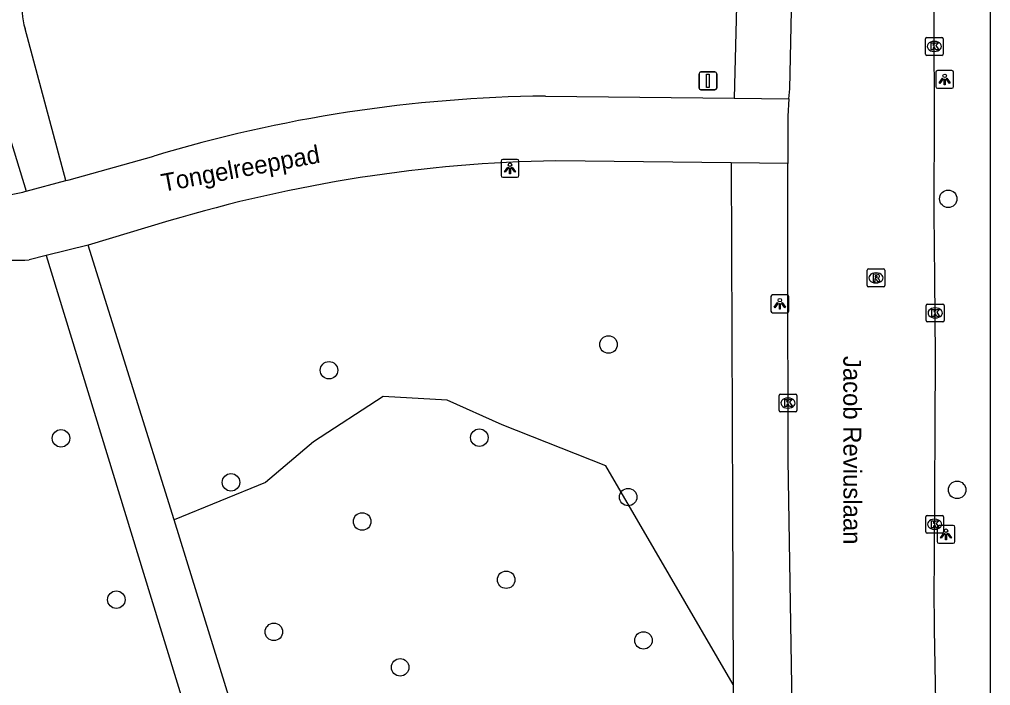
# Model space of a CAD drawing. Extents: x 161258 to 161838, y 380836 to 381727.
# Drawn here: x 161509.1 to 161563.5, y 381391.3 to 381428.6 of the extents above; entities that cross this region are included whole.
import ezdxf

# ---------------------------------------------------------------- set-up
doc = ezdxf.new("R2010")
doc.units = 0
for name, color, linetype in [('IMGEO_Boom', 7, 'Continuous'), ('IMGEO_Groenvoorziening', 7, 'Continuous'), ('IMGEO_Kolk', 7, 'Continuous'), ('IMGEO_Lichtpunt', 7, 'Continuous'), ('IMGEO_Openbare_ruimte_label', 7, 'Continuous'), ('IMGEO_Rijbaan_lokaal_open', 7, 'Continuous'), ('IMGEO_Rioolput', 7, 'Continuous'), ('IMGEO_Verkeersbordpaal', 7, 'Continuous'), ('IMGEO_Voetpad_gesloten', 7, 'Continuous'), ('IMGEO_Voetpad_open', 7, 'Continuous')]:
    doc.layers.add(name, color=color, linetype=linetype)

msp = doc.modelspace()

# ---------------------------------------------------------------- linework, layer by layer
at = {"layer": 'IMGEO_Boom'}
for centre in [(161561.096, 381418.55), (161542.087, 381410.394), (161526.449, 381408.954), (161511.451, 381405.145), (161534.858, 381405.182), (161520.962, 381402.678), (161561.594, 381402.259), (161543.184, 381401.855), (161528.303, 381400.488), (161536.36, 381397.226), (161514.549, 381396.111), (161523.363, 381394.311), (161544.042, 381393.831), (161530.427, 381392.322)]:
    msp.add_circle(centre, 0.489, dxfattribs=at)
at = {"layer": 'IMGEO_Groenvoorziening'}
msp.add_lwpolyline([(161549.07, 381391.36), (161541.941, 381403.598), (161536.143, 381405.89), (161533.051, 381407.274), (161529.484, 381407.48), (161525.575, 381404.942), (161522.9, 381402.678), (161517.776, 381400.586)], dxfattribs=at)
at = {"layer": 'IMGEO_Kolk'}
for p, q in [((161559.816, 381426.654), (161559.816, 381427.506)), ((161559.891, 381427.58), (161560.743, 381427.58)), ((161560.304, 381427.36), (161560.329, 381427.36)), ((161560.817, 381427.506), (161560.817, 381426.654)), ((161560.743, 381426.58), (161559.891, 381426.58)), ((161560.327, 381426.8), (161560.302, 381426.8)), ((161559.865, 381411.734), (161559.865, 381412.586)), ((161559.94, 381412.66), (161560.792, 381412.66)), ((161560.353, 381412.44), (161560.378, 381412.44)), ((161560.866, 381412.586), (161560.866, 381411.734)), ((161560.376, 381411.88), (161560.351, 381411.88)), ((161560.792, 381411.66), (161559.94, 381411.66)), ((161551.629, 381406.693), (161551.629, 381407.545)), ((161551.704, 381407.619), (161552.556, 381407.619)), ((161552.63, 381407.545), (161552.63, 381406.693)), ((161552.117, 381407.399), (161552.142, 381407.399)), ((161552.556, 381406.619), (161551.704, 381406.619)), ((161552.14, 381406.839), (161552.115, 381406.839)), ((161559.836, 381399.904), (161559.836, 381400.756)), ((161559.911, 381400.83), (161560.763, 381400.83)), ((161560.324, 381400.61), (161560.349, 381400.61)), ((161560.837, 381400.756), (161560.837, 381399.904)), ((161560.347, 381400.05), (161560.322, 381400.05)), ((161560.763, 381399.83), (161559.911, 381399.83))]:
    msp.add_line(p, q, dxfattribs=at)
for points in [[(161559.816, 381426.654), (161559.816, 381427.506)], [(161559.891, 381427.58), (161560.743, 381427.58)], [(161560.137, 381427.28), (161560.26, 381427.28), (161560.26, 381427.129), (161560.39, 381427.28), (161560.554, 381427.28), (161560.408, 381427.129), (161560.561, 381426.88), (161560.409, 381426.88), (161560.324, 381427.044), (161560.26, 381426.977), (161560.26, 381426.88), (161560.137, 381426.88), (161560.137, 381427.28)], [(161560.817, 381427.506), (161560.817, 381426.654)], [(161560.743, 381426.58), (161559.891, 381426.58)], [(161559.865, 381411.734), (161559.865, 381412.586)], [(161559.94, 381412.66), (161560.792, 381412.66)], [(161560.866, 381412.586), (161560.866, 381411.734)], [(161560.186, 381412.36), (161560.309, 381412.36), (161560.309, 381412.209), (161560.439, 381412.36), (161560.603, 381412.36), (161560.457, 381412.209), (161560.61, 381411.96), (161560.458, 381411.96), (161560.373, 381412.124), (161560.309, 381412.057), (161560.309, 381411.96), (161560.186, 381411.96), (161560.186, 381412.36)], [(161560.792, 381411.66), (161559.94, 381411.66)], [(161551.629, 381406.693), (161551.629, 381407.545)], [(161551.704, 381407.619), (161552.556, 381407.619)], [(161552.63, 381407.545), (161552.63, 381406.693)], [(161551.95, 381407.319), (161552.073, 381407.319), (161552.073, 381407.168), (161552.203, 381407.319), (161552.367, 381407.319), (161552.221, 381407.168), (161552.374, 381406.919), (161552.222, 381406.919), (161552.137, 381407.083), (161552.073, 381407.016), (161552.073, 381406.919), (161551.95, 381406.919), (161551.95, 381407.319)], [(161552.556, 381406.619), (161551.704, 381406.619)], [(161559.836, 381399.904), (161559.836, 381400.756)], [(161559.911, 381400.83), (161560.763, 381400.83)], [(161560.157, 381400.53), (161560.28, 381400.53), (161560.28, 381400.379), (161560.41, 381400.53), (161560.574, 381400.53), (161560.428, 381400.379), (161560.581, 381400.13), (161560.429, 381400.13), (161560.344, 381400.294), (161560.28, 381400.227), (161560.28, 381400.13), (161560.157, 381400.13), (161560.157, 381400.53)], [(161560.837, 381400.756), (161560.837, 381399.904)], [(161560.763, 381399.83), (161559.911, 381399.83)]]:
    msp.add_lwpolyline(points, dxfattribs=at)
for centre, start, end in [((161559.893, 381427.504), 91.552, 178.448), ((161559.893, 381427.504), 91.552, 178.448), ((161560.741, 381427.504), 1.552, 88.448), ((161560.741, 381427.504), 1.552, 88.448), ((161559.893, 381426.656), 181.552, 268.448), ((161559.893, 381426.656), 181.552, 268.448), ((161560.741, 381426.656), 271.552, 358.448), ((161560.741, 381426.656), 271.552, 358.448), ((161559.942, 381412.584), 91.552, 178.448), ((161559.942, 381412.584), 91.552, 178.448), ((161560.79, 381412.584), 1.552, 88.448), ((161560.79, 381412.584), 1.552, 88.448), ((161559.942, 381411.736), 181.552, 268.448), ((161559.942, 381411.736), 181.552, 268.448), ((161560.79, 381411.736), 271.552, 358.448), ((161560.79, 381411.736), 271.552, 358.448), ((161551.706, 381407.543), 91.552, 178.448), ((161551.706, 381407.543), 91.552, 178.448), ((161552.554, 381407.543), 1.552, 88.448), ((161552.554, 381407.543), 1.552, 88.448), ((161551.706, 381406.695), 181.552, 268.448), ((161551.706, 381406.695), 181.552, 268.448), ((161552.554, 381406.695), 271.552, 358.448), ((161552.554, 381406.695), 271.552, 358.448), ((161559.913, 381400.754), 91.552, 178.448), ((161559.913, 381400.754), 91.552, 178.448), ((161560.761, 381400.754), 1.552, 88.448), ((161560.761, 381400.754), 1.552, 88.448), ((161559.913, 381399.906), 181.552, 268.448), ((161559.913, 381399.906), 181.552, 268.448), ((161560.761, 381399.906), 271.552, 358.448), ((161560.761, 381399.906), 271.552, 358.448)]:
    msp.add_arc(centre, 0.0765, start, end, dxfattribs=at)
for centre, major_axis, ratio, start_param, end_param in [((161560.303, 381427.08), (-0.387, 0.002), 0.722429, 4.712389, 7.853982), ((161560.328, 381427.08), (-0.39, 0.002), 0.717154, 1.570796, 4.712389), ((161560.352, 381412.16), (-0.387, 0.002), 0.722429, 4.712389, 7.853982), ((161560.377, 381412.16), (-0.39, 0.002), 0.717154, 1.570796, 4.712389), ((161552.116, 381407.119), (-0.387, 0.002), 0.722429, 4.712389, 7.853982), ((161552.141, 381407.119), (-0.39, 0.002), 0.717154, 1.570796, 4.712389), ((161560.323, 381400.33), (-0.387, 0.002), 0.722429, 4.712389, 7.853982), ((161560.348, 381400.33), (-0.39, 0.002), 0.717154, 1.570796, 4.712389)]:
    msp.add_ellipse(centre, major_axis=major_axis, ratio=ratio, start_param=start_param, end_param=end_param, dxfattribs=at)
at = {"layer": 'IMGEO_Lichtpunt'}
for p, q in [((161560.398, 381425.636), (161560.398, 381424.829)), ((161560.398, 381425.636), (161560.398, 381424.829)), ((161561.3, 381425.731), (161560.492, 381425.731)), ((161561.3, 381425.731), (161560.492, 381425.731)), ((161561.394, 381424.829), (161561.394, 381425.636)), ((161561.394, 381424.829), (161561.394, 381425.636)), ((161560.492, 381424.735), (161561.3, 381424.735)), ((161560.492, 381424.735), (161561.3, 381424.735)), ((161536.077, 381420.66), (161536.077, 381419.853)), ((161536.077, 381420.66), (161536.077, 381419.853)), ((161536.979, 381420.755), (161536.171, 381420.755)), ((161536.979, 381420.755), (161536.171, 381420.755)), ((161537.073, 381419.853), (161537.073, 381420.66)), ((161537.073, 381419.853), (161537.073, 381420.66)), ((161536.171, 381419.759), (161536.979, 381419.759)), ((161536.171, 381419.759), (161536.979, 381419.759)), ((161551.176, 381413.076), (161551.176, 381412.269)), ((161551.176, 381413.076), (161551.176, 381412.269)), ((161552.078, 381413.171), (161551.27, 381413.171)), ((161552.078, 381413.171), (161551.27, 381413.171)), ((161552.172, 381412.269), (161552.172, 381413.076)), ((161552.172, 381412.269), (161552.172, 381413.076)), ((161551.27, 381412.175), (161552.078, 381412.175)), ((161551.27, 381412.175), (161552.078, 381412.175)), ((161560.476, 381400.175), (161560.476, 381399.368)), ((161560.476, 381400.175), (161560.476, 381399.368)), ((161561.378, 381400.27), (161560.57, 381400.27)), ((161561.378, 381400.27), (161560.57, 381400.27)), ((161561.472, 381399.368), (161561.472, 381400.175)), ((161561.472, 381399.368), (161561.472, 381400.175)), ((161560.57, 381399.274), (161561.378, 381399.274)), ((161560.57, 381399.274), (161561.378, 381399.274))]:
    msp.add_line(p, q, dxfattribs=at)
for points in [[(161560.772, 381425.3), (161560.811, 381425.272), (161560.623, 381425.01), (161560.585, 381425.037), (161560.772, 381425.3)], [(161560.874, 381425.252), (161560.921, 381425.252), (161560.921, 381424.93), (161560.874, 381424.93), (161560.874, 381425.252)], [(161560.984, 381425.272), (161561.022, 381425.299), (161561.209, 381425.037), (161561.17, 381425.009), (161560.984, 381425.272)], [(161536.451, 381420.324), (161536.49, 381420.296), (161536.302, 381420.034), (161536.264, 381420.061), (161536.451, 381420.324)], [(161536.553, 381420.276), (161536.6, 381420.276), (161536.6, 381419.954), (161536.553, 381419.954), (161536.553, 381420.276)], [(161536.663, 381420.296), (161536.701, 381420.323), (161536.888, 381420.061), (161536.849, 381420.033), (161536.663, 381420.296)], [(161551.55, 381412.74), (161551.589, 381412.712), (161551.401, 381412.45), (161551.363, 381412.477), (161551.55, 381412.74)], [(161551.652, 381412.692), (161551.699, 381412.692), (161551.699, 381412.37), (161551.652, 381412.37), (161551.652, 381412.692)], [(161551.762, 381412.712), (161551.8, 381412.739), (161551.987, 381412.477), (161551.948, 381412.449), (161551.762, 381412.712)], [(161560.85, 381399.839), (161560.889, 381399.811), (161560.701, 381399.549), (161560.663, 381399.576), (161560.85, 381399.839)], [(161560.952, 381399.791), (161560.999, 381399.791), (161560.999, 381399.469), (161560.952, 381399.469), (161560.952, 381399.791)], [(161561.062, 381399.811), (161561.1, 381399.838), (161561.287, 381399.576), (161561.248, 381399.548), (161561.062, 381399.811)]]:
    msp.add_lwpolyline(points, dxfattribs=at)
for centre in [(161560.897, 381425.434), (161536.576, 381420.458), (161551.675, 381412.874), (161560.975, 381399.973)]:
    msp.add_circle(centre, 0.0994, dxfattribs=at)
for centre, start, end in [((161560.492, 381425.636), 90, 180), ((161560.492, 381425.636), 90, 180), ((161561.3, 381425.636), 0, 90), ((161561.3, 381425.636), 0, 90), ((161560.492, 381424.829), 180, 270), ((161560.492, 381424.829), 180, 270), ((161561.3, 381424.829), 270, 0), ((161561.3, 381424.829), 270, 360), ((161536.171, 381420.66), 90, 180), ((161536.171, 381420.66), 90, 180), ((161536.979, 381420.66), 0, 90), ((161536.979, 381420.66), 0, 90), ((161536.171, 381419.853), 180, 270), ((161536.171, 381419.853), 180, 270), ((161536.979, 381419.853), 270, 0), ((161536.979, 381419.853), 270, 360), ((161551.27, 381413.076), 90, 180), ((161551.27, 381413.076), 90, 180), ((161552.078, 381413.076), 0, 90), ((161552.078, 381413.076), 0, 90), ((161551.27, 381412.269), 180, 270), ((161551.27, 381412.269), 180, 270), ((161552.078, 381412.269), 270, 0), ((161552.078, 381412.269), 270, 360), ((161560.57, 381400.175), 90, 180), ((161560.57, 381400.175), 90, 180), ((161561.378, 381400.175), 0, 90), ((161561.378, 381400.175), 0, 90), ((161560.57, 381399.368), 180, 270), ((161560.57, 381399.368), 180, 270), ((161561.378, 381399.368), 270, 0), ((161561.378, 381399.368), 270, 360)]:
    msp.add_arc(centre, 0.0946, start, end, dxfattribs=at)
at = {"layer": 'IMGEO_Rijbaan_lokaal_open'}
for points in [[(161552.186, 381424.139), (161552.227, 381424.697), (161552.448, 381435.24)], [(161560.641, 381376.376), (161560.632, 381378.2), (161560.328, 381394.461), (161560.316, 381396.782), (161560.323, 381398.118), (161560.387, 381409.714), (161560.348, 381414.084), (161560.315, 381417.741), (161560.329, 381423.451), (161560.297, 381432.282)], [(161552.186, 381424.139), (161552.116, 381423.172), (161552.121, 381420.534)], [(161552.514, 381376.254), (161552.47, 381383.312), (161552.131, 381403.933), (161552.13, 381415.127), (161552.121, 381420.534)]]:
    msp.add_lwpolyline(points, dxfattribs=at)
at = {"layer": 'IMGEO_Rioolput'}
for p, q in [((161556.553, 381413.697), (161556.553, 381414.549)), ((161556.628, 381414.623), (161557.48, 381414.623)), ((161557.554, 381414.549), (161557.554, 381413.697)), ((161557.041, 381414.403), (161557.066, 381414.403)), ((161557.48, 381413.623), (161556.628, 381413.623)), ((161557.064, 381413.843), (161557.039, 381413.843))]:
    msp.add_line(p, q, dxfattribs=at)
for points in [[(161556.553, 381413.697), (161556.553, 381414.549)], [(161556.628, 381414.623), (161557.48, 381414.623)], [(161557.554, 381414.549), (161557.554, 381413.697)], [(161557.142, 381414.321), (161556.89, 381414.323), (161556.89, 381413.923)], [(161556.89, 381413.923), (161557.014, 381413.923), (161557.014, 381414.085), (161557.025, 381414.085)], [(161557.068, 381414.242), (161557.014, 381414.242), (161557.014, 381414.161)], [(161557.014, 381414.161), (161557.066, 381414.161)], [(161557.072, 381414.056), (161557.143, 381413.923), (161557.283, 381413.923), (161557.218, 381414.049)], [(161557.48, 381413.623), (161556.628, 381413.623)]]:
    msp.add_lwpolyline(points, dxfattribs=at)
for centre, radius, start, end in [((161556.63, 381414.547), 0.0765, 91.552, 178.448), ((161556.63, 381414.547), 0.0765, 91.552, 178.448), ((161557.478, 381414.547), 0.0765, 1.552, 88.448), ((161557.478, 381414.547), 0.0765, 1.552, 88.448), ((161557.024, 381414.032), 0.0533, 26.0293, 88.6989), ((161557.05, 381414.35), 0.19, 274.7715, 282.9687), ((161557.074, 381414.146), 0.0964, 77.0061, 93.1865), ((161557.088, 381414.203), 0.0378, 276.6634, 79.6772), ((161557.141, 381414.211), 0.109, 350.3612, 89.416), ((161557.139, 381414.211), 0.112, 277.5842, 350.9817), ((161557.123, 381413.996), 0.108, 29.5134, 73.7905), ((161556.63, 381413.699), 0.0765, 181.552, 268.448), ((161556.63, 381413.699), 0.0765, 181.552, 268.448), ((161557.478, 381413.699), 0.0765, 271.552, 358.448), ((161557.478, 381413.699), 0.0765, 271.552, 358.448)]:
    msp.add_arc(centre, radius, start, end, dxfattribs=at)
for centre, major_axis, ratio, start_param, end_param in [((161557.04, 381414.123), (-0.387, 0.002), 0.722429, 4.712389, 7.853982), ((161557.065, 381414.123), (-0.39, 0.002), 0.717154, 1.570796, 4.712389)]:
    msp.add_ellipse(centre, major_axis=major_axis, ratio=ratio, start_param=start_param, end_param=end_param, dxfattribs=at)
at = {"layer": 'IMGEO_Verkeersbordpaal'}
for p, q in [((161547.152, 381424.75), (161547.152, 381425.55)), ((161547.152, 381425.55), (161547.152, 381424.75)), ((161547.252, 381425.65), (161548.042, 381425.65)), ((161548.042, 381425.65), (161547.252, 381425.65)), ((161548.142, 381425.55), (161548.142, 381424.75)), ((161548.142, 381424.75), (161548.142, 381425.55)), ((161548.042, 381424.65), (161547.252, 381424.65)), ((161547.252, 381424.65), (161548.042, 381424.65))]:
    msp.add_line(p, q, dxfattribs=at)
msp.add_lwpolyline([(161547.572, 381425.525), (161547.722, 381425.525), (161547.722, 381424.775), (161547.572, 381424.775), (161547.572, 381425.525)], dxfattribs=at)
for centre, start, end in [((161547.252, 381425.55), 90, 180), ((161547.252, 381425.55), 90, 180), ((161548.042, 381425.55), 0, 90), ((161548.042, 381425.55), 360, 90), ((161547.252, 381424.75), 180, 270), ((161547.252, 381424.75), 180, 270), ((161548.042, 381424.75), 270, 0), ((161548.042, 381424.75), 270, 0)]:
    msp.add_arc(centre, 0.1, start, end, dxfattribs=at)
at = {"layer": 'IMGEO_Voetpad_gesloten'}
for points in [[(161506.863, 381427.607), (161509.494, 381418.973)], [(161511.731, 381419.567), (161509.451, 381428.069)], [(161538.556, 381424.299), (161549.123, 381424.175)], [(161549.123, 381424.175), (161552.186, 381424.139)], [(161511.731, 381419.567), (161511.902, 381419.612), (161516.649, 381420.937)], [(161548.952, 381420.57), (161539.133, 381420.681)], [(161552.121, 381420.534), (161548.952, 381420.57)], [(161509.494, 381418.973), (161511.731, 381419.567)], [(161517.489, 381417.312), (161512.974, 381415.964)], [(161512.974, 381415.964), (161510.615, 381415.369)], [(161517.776, 381400.586), (161512.974, 381415.964)], [(161510.615, 381415.369), (161509.68, 381415.127)], [(161510.615, 381415.369), (161516.427, 381396.432), (161521.162, 381381.001), (161522.359, 381377.765), (161527.459, 381367.542), (161529.862, 381362.837), (161540.076, 381345.152), (161543.801, 381339.204), (161548.016, 381332.322)], [(161523.196, 381383.091), (161518.812, 381397.268), (161517.776, 381400.586)]]:
    msp.add_lwpolyline(points, dxfattribs=at)
for centre, radius, start, end in [((161512.082, 381429.043), 2.805, 127.1444, 200.3105), ((161539.406, 381345.706), 78.598, 90.61961, 106.83027), ((161540.612, 381339.968), 80.726, 91.0499, 106.64487), ((161507.938, 381424.224), 5.476, 270.8435, 286.5029), ((161508.494, 381453.897), 38.788, 265.6037, 271.7517)]:
    msp.add_arc(centre, radius, start, end, dxfattribs=at)
at = {"layer": 'IMGEO_Voetpad_open'}
for points in [[(161563.465, 381373.896), (161563.459, 381433.2)], [(161549.309, 381431.554), (161549.123, 381424.175)], [(161548.952, 381420.57), (161549.03, 381401.315), (161549.07, 381391.36)], [(161549.07, 381391.36), (161549.101, 381383.848), (161549.108, 381382.107)]]:
    msp.add_lwpolyline(points, dxfattribs=at)

# ---------------------------------------------------------------- texts
at = {"layer": 'IMGEO_Openbare_ruimte_label'}
for s, rotation, p in [('Tongelreeppad', 10.5457, (161517.16, 381418.938)), ('Jacob Reviuslaan', 270.0573, (161555.223, 381409.757))]:
    msp.add_text(s, height=1, rotation=rotation, dxfattribs=at).set_placement(p)

doc.saveas('drawing.dxf')
